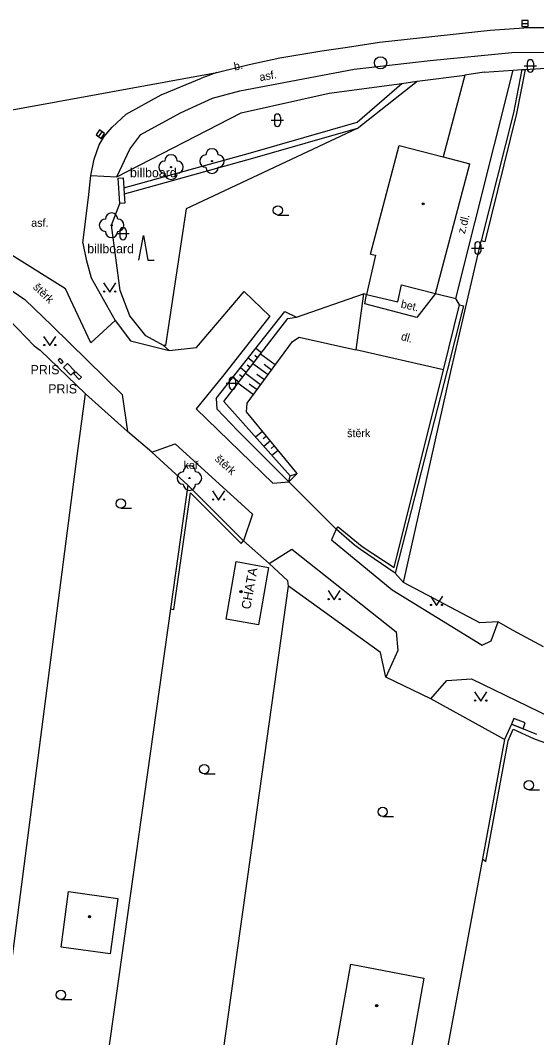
# Model space of a CAD drawing. Extents: x -595546 to -593986, y -1160845 to -1159202.
# Drawn here: x -594427.5 to -594385.6, y -1159467.8 to -1159385.2 of the extents above; entities that cross this region are included whole.
import ezdxf

# ---------------------------------------------------------------- set-up
doc = ezdxf.new("R2010")
doc.units = 0
for name, color, linetype in [('DOP - budovy nerozlisene - VP', 7, 'Continuous'), ('DOP - ploty', 7, 'Continuous'), ('DOP - rozhrani ploch obecne', 7, 'Continuous'), ('Level 22', 7, 'Continuous'), ('Level 24', 7, 'Continuous'), ('Level 27', 7, 'Continuous'), ('Level 36', 7, 'Continuous'), ('Level 39', 7, 'Continuous'), ('silnoproud - povrch.  znaky a  RIS  skut. velikost', 7, 'Continuous'), ('TM - budovy zdene_ betonove - VP', 7, 'Continuous'), ('TM - chodniky - VP', 7, 'Continuous'), ('TM - dolni hrana svahu', 7, 'Continuous'), ('TM - horni hrana svahu', 7, 'Continuous'), ('TM - hranice souvisleho porostu (skupiny stromu_ kere)', 7, 'Continuous'), ('TM - komunikace - VP', 7, 'Continuous'), ('TM - letecke snimky - pomocna linie', 7, 'Continuous'), ('TM - nezpevnene cesty a chodniky', 7, 'Continuous'), ('TM - plot drateny_ kovovy - VP', 7, 'Continuous'), ('TM - plot zdeny_ ohradni zed - VP', 7, 'Continuous'), ('TM - podezdivka plotu - VP', 7, 'Continuous'), ('TM - pomocna konstrukcni linie', 7, 'Continuous'), ('TM - popis objektu', 7, 'Continuous'), ('TM - popis povrchu', 7, 'Continuous'), ('TM - popis zelene', 7, 'Continuous'), ('TM - poznamka', 7, 'Continuous'), ('TM - rozhrani ploch obecne - VP', 7, 'Continuous'), ('TM - srafovani', 7, 'Continuous'), ('TM - vjezd na pozemek', 7, 'Continuous'), ('TM - zed operna - VP', 7, 'Continuous')]:
    doc.layers.add(name, color=color, linetype=linetype)

msp = doc.modelspace()

# ---------------------------------------------------------------- linework, layer by layer
at = {"layer": 'DOP - budovy nerozlisene - VP'}
for points in [[(-594424.24, -1159460.43), (-594423.62, -1159455.92)], [(-594423.62, -1159455.92), (-594419.62, -1159456.48)], [(-594419.62, -1159456.48), (-594420.24, -1159460.98)], [(-594420.24, -1159460.98), (-594424.24, -1159460.43)], [(-594402.54, -1159472.11), (-594400.72, -1159461.81)], [(-594400.72, -1159461.81), (-594394.78, -1159462.94)], [(-594394.78, -1159462.94), (-594395.84, -1159468.88)]]:
    msp.add_lwpolyline(points, dxfattribs=at)
at = {"layer": 'DOP - ploty'}
for points in [[(-594433.76, -1159504.1), (-594422.9, -1159420.36)], [(-594411.25, -1159470.13), (-594406.94, -1159439.42)]]:
    msp.add_lwpolyline(points, dxfattribs=at)
at = {"layer": 'DOP - rozhrani ploch obecne'}
for points in [[(-594415.36, -1159432.96), (-594426.13, -1159509.6)], [(-594390.01, -1159453.25), (-594403.11, -1159523.87)]]:
    msp.add_lwpolyline(points, dxfattribs=at)
at = {"layer": 'Level 22'}
for centre in [(-594411.98, -1159396.61), (-594415.31, -1159397.1), (-594420.13, -1159401.82), (-594413.81, -1159422.34)]:
    msp.add_circle(centre, 0.05, dxfattribs=at)
for centre, start, end in [((-594411.98, -1159396.11), 0, 180), ((-594415.81, -1159397.1), 90, 270), ((-594415.31, -1159396.6), 0, 180), ((-594414.81, -1159397.1), 270, 90), ((-594412.48, -1159396.61), 90, 270), ((-594411.48, -1159396.61), 270, 90), ((-594411.98, -1159397.11), 180, 0), ((-594415.31, -1159397.6), 180, 0), ((-594420.13, -1159401.32), 0, 180), ((-594420.63, -1159401.82), 90, 270), ((-594419.63, -1159401.82), 270, 90), ((-594420.13, -1159402.32), 180, 0), ((-594413.81, -1159421.84), 0, 180), ((-594414.31, -1159422.34), 90, 270), ((-594413.31, -1159422.34), 270, 90), ((-594413.81, -1159422.84), 180, 0)]:
    msp.add_arc(centre, 0.5, start, end, dxfattribs=at)
at = {"layer": 'Level 24'}
msp.add_lwpolyline([(-594386.546, -1159442.222), (-594387.481, -1159441.865), (-594387.659, -1159442.332), (-594386.725, -1159442.689)], close=True, dxfattribs=at)
at = {"layer": 'Level 27'}
for p, q in [((-594386.82, -1159385.43), (-594386.32, -1159385.43)), ((-594421.195, -1159394.634), (-594420.905, -1159394.226))]:
    msp.add_line(p, q, dxfattribs=at)
for points in [[(-594386.82, -1159385.68), (-594386.32, -1159385.68), (-594386.32, -1159385.18), (-594386.82, -1159385.18)], [(-594420.992, -1159394.779), (-594420.701, -1159394.372), (-594421.108, -1159394.081), (-594421.399, -1159394.488)]]:
    msp.add_lwpolyline(points, close=True, dxfattribs=at)
msp.add_circle((-594398.29, -1159388.63), 0.5, dxfattribs=at)
at = {"layer": 'Level 36'}
for p, q in [((-594386.636, -1159388.876), (-594385.636, -1159388.876)), ((-594386.386, -1159388.626), (-594386.386, -1159389.126)), ((-594385.886, -1159388.626), (-594385.886, -1159389.126)), ((-594407.166, -1159393.286), (-594406.166, -1159393.286)), ((-594406.916, -1159393.036), (-594406.916, -1159393.536)), ((-594406.416, -1159393.036), (-594406.416, -1159393.536)), ((-594406.63, -1159400.985), (-594405.755, -1159400.985)), ((-594419.706, -1159402.496), (-594418.706, -1159402.496)), ((-594419.456, -1159402.246), (-594419.456, -1159402.746)), ((-594418.956, -1159402.246), (-594418.956, -1159402.746)), ((-594390.896, -1159403.666), (-594389.896, -1159403.666)), ((-594390.646, -1159403.416), (-594390.646, -1159403.916)), ((-594390.146, -1159403.416), (-594390.146, -1159403.916)), ((-594410.836, -1159414.646), (-594409.836, -1159414.646)), ((-594410.586, -1159414.396), (-594410.586, -1159414.896)), ((-594410.086, -1159414.396), (-594410.086, -1159414.896)), ((-594419.39, -1159424.785), (-594418.515, -1159424.785)), ((-594412.61, -1159446.345), (-594411.735, -1159446.345)), ((-594386.25, -1159447.655), (-594385.375, -1159447.655)), ((-594398.12, -1159449.815), (-594397.245, -1159449.815)), ((-594424.25, -1159464.675), (-594423.375, -1159464.675))]:
    msp.add_line(p, q, dxfattribs=at)
for points in [[(-594417.929, -1159404.638), (-594417.554, -1159402.638), (-594417.179, -1159404.638), (-594416.679, -1159404.638)], [(-594420.79, -1159406.5), (-594420.29, -1159407.25), (-594419.79, -1159406.5)], [(-594425.65, -1159410.84), (-594425.15, -1159411.59), (-594424.65, -1159410.84)], [(-594411.94, -1159423.38), (-594411.44, -1159424.13), (-594410.94, -1159423.38)], [(-594402.56, -1159431.47), (-594402.06, -1159432.22), (-594401.56, -1159431.47)], [(-594394.25, -1159431.94), (-594393.75, -1159432.69), (-594393.25, -1159431.94)], [(-594390.66, -1159439.71), (-594390.16, -1159440.46), (-594389.66, -1159439.71)]]:
    msp.add_lwpolyline(points, dxfattribs=at)
for centre, radius in [((-594406.63, -1159400.61), 0.375), ((-594420.74, -1159407.2), 0.05), ((-594419.841, -1159407.2), 0.05), ((-594425.6, -1159411.54), 0.05), ((-594424.701, -1159411.54), 0.05), ((-594419.39, -1159424.41), 0.375), ((-594411.89, -1159424.08), 0.05), ((-594410.991, -1159424.08), 0.05), ((-594402.51, -1159432.17), 0.05), ((-594401.611, -1159432.17), 0.05), ((-594394.2, -1159432.64), 0.05), ((-594393.301, -1159432.64), 0.05), ((-594390.61, -1159440.41), 0.05), ((-594389.711, -1159440.41), 0.05), ((-594412.61, -1159445.97), 0.375), ((-594386.25, -1159447.28), 0.375), ((-594398.12, -1159449.44), 0.375), ((-594424.25, -1159464.3), 0.375)]:
    msp.add_circle(centre, radius, dxfattribs=at)
for centre, start, end in [((-594386.136, -1159388.626), 0, 180), ((-594386.136, -1159389.126), 180, 0), ((-594406.666, -1159393.036), 0, 180), ((-594406.666, -1159393.536), 180, 0), ((-594419.206, -1159402.246), 0, 180), ((-594419.206, -1159402.746), 180, 0), ((-594390.396, -1159403.416), 0, 180), ((-594390.396, -1159403.916), 180, 0), ((-594410.336, -1159414.396), 0, 180), ((-594410.336, -1159414.896), 180, 0)]:
    msp.add_arc(centre, 0.25, start, end, dxfattribs=at)
at = {"layer": 'Level 39'}
for centre, radius in [((-594394.83, -1159400.08), 0.09), ((-594394.83, -1159400.08), 0.0398), ((-594409.63, -1159431.56), 0.09), ((-594409.63, -1159431.56), 0.0398), ((-594421.93, -1159457.95), 0.09), ((-594421.93, -1159457.95), 0.0398), ((-594398.61, -1159465.18), 0.09), ((-594398.61, -1159465.18), 0.0398)]:
    msp.add_circle(centre, radius, dxfattribs=at)
at = {"layer": 'silnoproud - povrch.  znaky a  RIS  skut. velikost'}
for points in [[(-594424.31, -1159412.63), (-594424.48, -1159412.77)], [(-594424.48, -1159412.77), (-594424.24, -1159413.05)], [(-594424.18, -1159412.76), (-594424.31, -1159412.63)], [(-594424.24, -1159413.05), (-594424.07, -1159412.91)], [(-594424.07, -1159412.91), (-594424.18, -1159412.76)], [(-594424.05, -1159413.37), (-594423.71, -1159413.05), (-594423.11, -1159413.66), (-594423.45, -1159414), (-594424.05, -1159413.37)], [(-594423.21, -1159413.89), (-594423.03, -1159413.71), (-594422.81, -1159413.93)], [(-594422.59, -1159414.15), (-594422.77, -1159414.33), (-594423.21, -1159413.89)], [(-594422.81, -1159413.93), (-594422.59, -1159414.15)]]:
    msp.add_lwpolyline(points, dxfattribs=at)
at = {"layer": 'TM - budovy zdene_ betonove - VP'}
for points in [[(-594399.11, -1159404.16), (-594396.79, -1159395.33), (-594393.22, -1159396.27)], [(-594393.22, -1159396.27), (-594391.05, -1159396.84)], [(-594393.82, -1159407.37), (-594391.05, -1159396.84)], [(-594399.11, -1159404.16), (-594398.71, -1159404.25)], [(-594398.71, -1159404.25), (-594399.44, -1159407.44)], [(-594396.9, -1159408.04), (-594396.58, -1159406.64)], [(-594396.58, -1159406.64), (-594393.82, -1159407.37)], [(-594399.44, -1159407.44), (-594396.9, -1159408.04)], [(-594410.84, -1159433.79), (-594410.03, -1159429.12)], [(-594410.03, -1159429.12), (-594407.38, -1159429.59)], [(-594407.38, -1159429.59), (-594408.2, -1159434.25)], [(-594408.2, -1159434.25), (-594410.84, -1159433.79)]]:
    msp.add_lwpolyline(points, dxfattribs=at)
at = {"layer": 'TM - chodniky - VP'}
for points in [[(-594414.55, -1159392.68), (-594411.95, -1159391.49), (-594409.72, -1159390.9), (-594400.44, -1159389.14), (-594394.26, -1159388.43)], [(-594394.26, -1159388.43), (-594387.63, -1159387.8), (-594383.04, -1159387.76)], [(-594392.17, -1159407.77), (-594387.52, -1159389.23)], [(-594418.65, -1159395.63), (-594417.76, -1159394.44), (-594414.55, -1159392.68)], [(-594419.7, -1159397.89), (-594418.65, -1159395.63)], [(-594421.82, -1159397.79), (-594419.7, -1159397.89)], [(-594393.82, -1159407.37), (-594392.17, -1159407.77)], [(-594393.19, -1159413.55), (-594400.31, -1159411.93)]]:
    msp.add_lwpolyline(points, dxfattribs=at)
at = {"layer": 'TM - dolni hrana svahu'}
for points in [[(-594411.63, -1159415.89), (-594406.06, -1159408.82), (-594405.11, -1159409.28)], [(-594411.63, -1159415.89), (-594411.58, -1159416.73)], [(-594405.73, -1159422.66), (-594409.88, -1159418.51), (-594411.58, -1159416.73)], [(-594405.73, -1159422.66), (-594405.63, -1159422.17)], [(-594405.63, -1159422.17), (-594405.07, -1159421.97)]]:
    msp.add_lwpolyline(points, dxfattribs=at)
at = {"layer": 'TM - horni hrana svahu'}
for points in [[(-594405.11, -1159409.28), (-594399.67, -1159407.39)], [(-594405.63, -1159422.17), (-594411.03, -1159416.13), (-594405.83, -1159409.4), (-594405.11, -1159409.28)], [(-594405.07, -1159421.97), (-594409.19, -1159416.96), (-594409.12, -1159416.26), (-594405.44, -1159411.26), (-594404.9, -1159410.89), (-594400.31, -1159411.93)], [(-594405.73, -1159422.66), (-594405.07, -1159421.97)]]:
    msp.add_lwpolyline(points, dxfattribs=at)
at = {"layer": 'TM - hranice souvisleho porostu (skupiny stromu_ kere)'}
msp.add_lwpolyline([(-594415.93, -1159411.58), (-594417.35, -1159410.79), (-594418.66, -1159409.16), (-594419.44, -1159407.1), (-594420.13, -1159401.82), (-594419.46, -1159400.04)], dxfattribs=at)
at = {"layer": 'TM - komunikace - VP'}
for points in [[(-594411.59, -1159389.42), (-594408.96, -1159388.77), (-594406.47, -1159388.23), (-594403.06, -1159387.65), (-594400.99, -1159387.35), (-594398.39, -1159386.96), (-594389.4, -1159385.97), (-594386.67, -1159385.79)], [(-594379.89, -1159385.78), (-594386.67, -1159385.79)], [(-594445.76, -1159395.63), (-594411.59, -1159389.42)], [(-594418.96, -1159392.79), (-594416.12, -1159391.24), (-594412.82, -1159389.87)], [(-594411.59, -1159389.42), (-594412.82, -1159389.87)], [(-594421.82, -1159397.79), (-594421.54, -1159396.45), (-594421.13, -1159395.28), (-594420.74, -1159394.61), (-594420.09, -1159393.84), (-594418.96, -1159392.79)], [(-594421.99, -1159399.33), (-594421.82, -1159397.79)], [(-594422.48, -1159403.28), (-594421.99, -1159399.33)], [(-594422.48, -1159403.28), (-594422.21, -1159404.61), (-594421.8, -1159406.08), (-594419.85, -1159409.55)], [(-594419.85, -1159409.55), (-594421.82, -1159411.35), (-594423.87, -1159406.98), (-594428.71, -1159403.94)]]:
    msp.add_lwpolyline(points, dxfattribs=at)
at = {"layer": 'TM - letecke snimky - pomocna linie'}
for points in [[(-594391.46, -1159389.62), (-594393.22, -1159396.27)], [(-594400.18, -1159393.97), (-594414.07, -1159400.48)]]:
    msp.add_lwpolyline(points, dxfattribs=at)
at = {"layer": 'TM - nezpevnene cesty a chodniky'}
for points in [[(-594433.2, -1159404.74), (-594431.86, -1159405.48), (-594429.78, -1159406.09), (-594427.19, -1159407.84), (-594424.96, -1159409.97), (-594419.27, -1159415.55), (-594418.85, -1159418.56)], [(-594415.47, -1159411.99), (-594413.23, -1159411.74), (-594409.36, -1159407.2), (-594407.29, -1159409.21), (-594411.14, -1159414.1), (-594413.27, -1159416.71)], [(-594419.85, -1159409.55), (-594418.6, -1159411.2), (-594415.47, -1159411.99)], [(-594413.27, -1159416.71), (-594407.03, -1159422.75), (-594405.73, -1159422.66)], [(-594416.88, -1159420.24), (-594414.97, -1159419.56), (-594408.7, -1159425.27), (-594409.41, -1159427.43)], [(-594405.73, -1159422.66), (-594401.91, -1159426.48)], [(-594401.91, -1159426.48), (-594402.29, -1159427.36), (-594397.36, -1159431.41), (-594390.05, -1159435.92), (-594389.32, -1159435.56), (-594388.74, -1159434.01)], [(-594407.34, -1159429.28), (-594405.51, -1159428.12), (-594397.02, -1159434.82), (-594396.9, -1159436.33), (-594397.87, -1159438.5)], [(-594394.21, -1159440.26), (-594392.91, -1159438.78), (-594390.92, -1159438.63), (-594383.59, -1159442.2)]]:
    msp.add_lwpolyline(points, dxfattribs=at)
at = {"layer": 'TM - plot drateny_ kovovy - VP'}
for points in [[(-594389.87, -1159389.39), (-594387.52, -1159389.23)], [(-594387.52, -1159389.23), (-594386.81, -1159389.18)], [(-594386.81, -1159389.18), (-594387.51, -1159392.68)], [(-594386.81, -1159389.18), (-594386.55, -1159389.17)], [(-594386.55, -1159389.17), (-594383.66, -1159388.97), (-594380.48, -1159388.76), (-594379.83, -1159388.73)], [(-594400.18, -1159393.97), (-594395.31, -1159390.13)], [(-594387.51, -1159392.68), (-594390.13, -1159403.08)], [(-594396.44, -1159430.81), (-594392.58, -1159413.7), (-594390.13, -1159403.08)], [(-594426.41, -1159411.6), (-594425.93, -1159411.95), (-594422.25, -1159415.49)], [(-594422.9, -1159420.36), (-594422.25, -1159415.49)], [(-594418.85, -1159418.56), (-594422.25, -1159415.49)], [(-594413.95, -1159422.91), (-594416.88, -1159420.24)], [(-594415.36, -1159432.96), (-594415.07, -1159433), (-594413.74, -1159423.55), (-594409.61, -1159427.65), (-594409.41, -1159427.43)], [(-594405.77, -1159431.13), (-594405.82, -1159430.68), (-594407.34, -1159429.28)], [(-594406.94, -1159439.42), (-594405.77, -1159431.13)], [(-594397.87, -1159438.5), (-594398.29, -1159436.5), (-594405.77, -1159431.13)], [(-594388.74, -1159434.01), (-594390.23, -1159434.09), (-594396.44, -1159430.81)], [(-594388.22, -1159443.58), (-594394.21, -1159440.26)], [(-594390.01, -1159453.25), (-594389.75, -1159453.47), (-594387.93, -1159443.67), (-594387.52, -1159442.72), (-594385.88, -1159443.48), (-594384.48, -1159444.01)]]:
    msp.add_lwpolyline(points, dxfattribs=at)
at = {"layer": 'TM - plot zdeny_ ohradni zed - VP'}
msp.add_lwpolyline([(-594414.07, -1159400.48), (-594415.75, -1159411.59), (-594415.93, -1159411.58)], dxfattribs=at)
at = {"layer": 'TM - podezdivka plotu - VP'}
for points in [[(-594386.55, -1159389.17), (-594387.26, -1159392.73)], [(-594387.26, -1159392.73), (-594389.83, -1159403.15)], [(-594389.83, -1159403.15), (-594390.13, -1159403.08)], [(-594391.57, -1159408.35), (-594392.89, -1159413.62), (-594397.1, -1159430.05)], [(-594413.95, -1159422.91), (-594415.36, -1159432.96)], [(-594409.41, -1159427.43), (-594413.95, -1159422.91)], [(-594401.91, -1159426.48), (-594401.73, -1159426.29)], [(-594397.1, -1159430.05), (-594399.91, -1159428.13), (-594400.4, -1159427.79), (-594401.91, -1159426.48)], [(-594385.6, -1159443.16), (-594387.67, -1159442.32), (-594388.22, -1159443.58)], [(-594388.22, -1159443.58), (-594390.01, -1159453.25)]]:
    msp.add_lwpolyline(points, dxfattribs=at)
at = {"layer": 'TM - pomocna konstrukcni linie'}
for points in [[(-594395.7, -1159390.18), (-594395.31, -1159390.13)], [(-594395.31, -1159390.13), (-594391.46, -1159389.62)], [(-594389.87, -1159389.39), (-594391.46, -1159389.62)], [(-594419.7, -1159397.89), (-594409.6, -1159392.69), (-594402.46, -1159391.09), (-594396.57, -1159390.3)], [(-594396.57, -1159390.3), (-594395.7, -1159390.18)], [(-594391.88, -1159408.28), (-594392.17, -1159407.77)], [(-594391.88, -1159408.28), (-594391.57, -1159408.35)], [(-594415.93, -1159411.58), (-594415.47, -1159411.99)], [(-594397.1, -1159430.05), (-594396.44, -1159430.81)]]:
    msp.add_lwpolyline(points, dxfattribs=at)
at = {"layer": 'TM - rozhrani ploch obecne - VP'}
for points in [[(-594419.14, -1159398.78), (-594408.86, -1159395.93), (-594400.19, -1159393.44), (-594396.57, -1159390.3)], [(-594400.18, -1159393.97), (-594408.7, -1159396.41), (-594419.11, -1159399.28)], [(-594419.6, -1159398), (-594419.2, -1159397.97), (-594419.14, -1159398.78)], [(-594419.46, -1159400.04), (-594419.6, -1159398)], [(-594419.14, -1159398.78), (-594419.11, -1159399.28)], [(-594419.11, -1159399.28), (-594419.06, -1159400.01), (-594419.46, -1159400.04)], [(-594399.58, -1159408.19), (-594399.44, -1159407.44)], [(-594393.82, -1159407.37), (-594395.34, -1159409.3)], [(-594395.34, -1159409.3), (-594399.58, -1159408.19)]]:
    msp.add_lwpolyline(points, dxfattribs=at)
at = {"layer": 'TM - srafovani'}
for points in [[(-594408.28, -1159412.57), (-594408.51, -1159412.39)], [(-594407.97, -1159412.17), (-594408.43, -1159411.82)], [(-594406.84, -1159413.16), (-594408.05, -1159412.27)], [(-594408.89, -1159413.36), (-594409.12, -1159413.18)], [(-594408.58, -1159412.96), (-594409.04, -1159412.61)], [(-594407.43, -1159413.97), (-594408.66, -1159413.06)], [(-594407.14, -1159413.57), (-594407.75, -1159413.12)], [(-594409.5, -1159414.15), (-594409.74, -1159413.97)], [(-594409.2, -1159413.76), (-594409.66, -1159413.39)], [(-594408.03, -1159414.77), (-594409.27, -1159413.86)], [(-594407.73, -1159414.37), (-594408.35, -1159413.92)], [(-594409.81, -1159414.55), (-594410.28, -1159414.18)], [(-594408.62, -1159415.58), (-594409.88, -1159414.65)], [(-594408.32, -1159415.18), (-594408.95, -1159414.71)], [(-594407.87, -1159418.56), (-594408.44, -1159419.03)], [(-594407.56, -1159418.95), (-594407.83, -1159419.17)], [(-594407.24, -1159419.33), (-594407.77, -1159419.77)], [(-594406.92, -1159419.72), (-594407.18, -1159419.93)], [(-594406.6, -1159420.1), (-594407.11, -1159420.52)]]:
    msp.add_lwpolyline(points, dxfattribs=at)
at = {"layer": 'TM - vjezd na pozemek'}
for points in [[(-594426.41, -1159411.6), (-594428.46, -1159409.49)], [(-594416.88, -1159420.24), (-594418.85, -1159418.56)], [(-594407.34, -1159429.28), (-594409.41, -1159427.43)], [(-594388.74, -1159434.01), (-594387.55, -1159434.7)], [(-594387.55, -1159434.7), (-594385.08, -1159436.01)], [(-594394.21, -1159440.26), (-594397.87, -1159438.5)]]:
    msp.add_lwpolyline(points, dxfattribs=at)
at = {"layer": 'TM - zed operna - VP'}
for points in [[(-594399.67, -1159407.39), (-594400.31, -1159411.93)], [(-594399.44, -1159407.44), (-594399.67, -1159407.39)], [(-594393.19, -1159413.55), (-594391.88, -1159408.28)], [(-594397.19, -1159429.61), (-594393.19, -1159413.55)], [(-594401.73, -1159426.29), (-594399.78, -1159427.9)], [(-594399.78, -1159427.9), (-594397.19, -1159429.61)]]:
    msp.add_lwpolyline(points, dxfattribs=at)

# ---------------------------------------------------------------- texts
at = {"layer": 'TM - popis objektu'}
for p in [(-594426.71, -1159413.92), (-594425.28, -1159415.47)]:
    msp.add_text('PRIS', height=0.75, dxfattribs=at).set_placement(p)
msp.add_text('CHATA', height=0.75, rotation=80, dxfattribs=at).set_placement((-594408.87, -1159433.04))
at = {"layer": 'TM - popis povrchu'}
for s, rotation, p in [('b.', 11, (-594410.14, -1159389.25)), ('asf.', 10.07767, (-594408.07, -1159390.12)), ('z.dl.', 76, (-594391.45, -1159402.55)), ('štěrk', 316, (-594426.56, -1159406.9)), ('bet.', 347, (-594396.69, -1159408.49)), ('dl.', 345, (-594396.68, -1159411.12)), ('štěrk', 318, (-594411.8, -1159420.87))]:
    msp.add_text(s, height=0.65, rotation=rotation, dxfattribs=at).set_placement(p)
for s, p in [('asf.', (-594426.66, -1159401.94)), ('štěrk', (-594401.01, -1159419.02))]:
    msp.add_text(s, height=0.65, dxfattribs=at).set_placement(p)
at = {"layer": 'TM - popis zelene'}
msp.add_text('keř', height=0.65, dxfattribs=at).set_placement((-594414.29, -1159421.61))
at = {"layer": 'TM - poznamka'}
for p in [(-594418.64, -1159397.92), (-594422.11, -1159404.09)]:
    msp.add_text('billboard', height=0.75, dxfattribs=at).set_placement(p)

doc.saveas('drawing.dxf')
